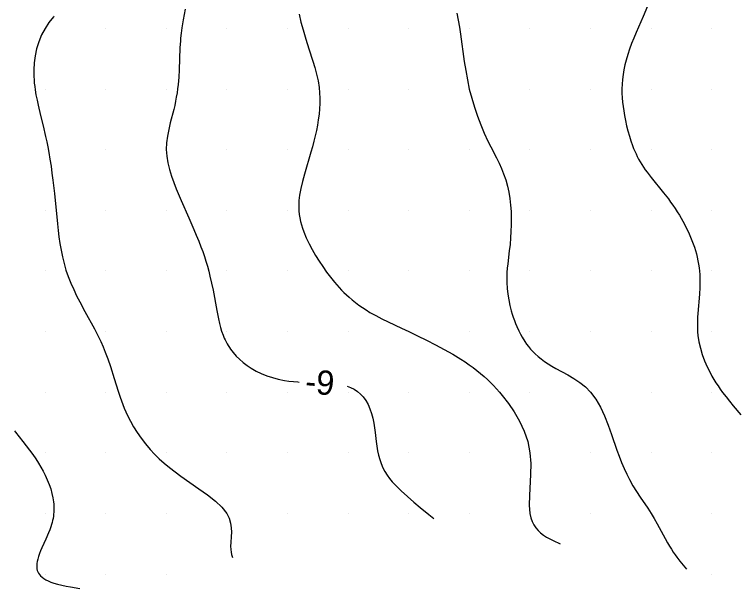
# Model space of a CAD drawing. Extents: x 2602990 to 2605851, y 618069 to 619180.
# Drawn here: x 2604572.5 to 2604632.1, y 618273.8 to 618321.1 of the extents above; entities that cross this region are included whole.
import ezdxf

# ---------------------------------------------------------------- set-up
doc = ezdxf.new("R2010")
doc.units = 0
for name, color, linetype in [('Default', 7, 'Continuous'), ('DTM Contours Minor', 7, 'Continuous'), ('DTM Contours Minor Text', 7, 'Continuous'), ('Exist DTM Scan Elevation Point', 7, 'Continuous')]:
    doc.layers.add(name, color=color, linetype=linetype)

# ---------------------------------------------------------------- blocks, each defined once
blk = doc.blocks.new('POINT_DISPLAY')
at = {"layer": 'Default'}
blk.add_line((0, 0), (0, 0), dxfattribs=at)

msp = doc.modelspace()

# ---------------------------------------------------------------- linework, layer by layer
at = {"layer": 'DTM Contours Minor'}
for points in [[(2604624.706, 618321.827), (2604624.337, 618320.982), (2604623.95, 618320.109), (2604623.756, 618319.658), (2604623.569, 618319.204), (2604623.392, 618318.749), (2604623.227, 618318.294), (2604623.076, 618317.84), (2604622.943, 618317.388), (2604622.841, 618316.986), (2604622.755, 618316.587), (2604622.686, 618316.19), (2604622.634, 618315.795), (2604622.601, 618315.403), (2604622.585, 618315.013), (2604622.588, 618314.644), (2604622.605, 618314.277), (2604622.637, 618313.912), (2604622.68, 618313.55), (2604622.734, 618313.188), (2604622.796, 618312.829), (2604622.882, 618312.393), (2604622.978, 618311.963), (2604623.084, 618311.539), (2604623.201, 618311.125), (2604623.327, 618310.723), (2604623.463, 618310.335), (2604623.554, 618310.098), (2604623.65, 618309.867), (2604623.75, 618309.642), (2604623.856, 618309.424), (2604623.967, 618309.211), (2604624.084, 618309.003), (2604624.221, 618308.779), (2604624.365, 618308.56), (2604624.516, 618308.345), (2604624.673, 618308.133), (2604625.002, 618307.71), (2604626.026, 618306.448), (2604626.423, 618305.934), (2604626.609, 618305.682), (2604626.793, 618305.424), (2604626.975, 618305.157), (2604627.155, 618304.881), (2604627.332, 618304.597), (2604627.617, 618304.104), (2604627.888, 618303.589), (2604628.139, 618303.058), (2604628.366, 618302.513), (2604628.565, 618301.961), (2604628.731, 618301.405), (2604628.801, 618301.122), (2604628.862, 618300.838), (2604628.912, 618300.554), (2604628.953, 618300.269), (2604628.984, 618299.984), (2604629.005, 618299.697), (2604629.019, 618299.161), (2604629.007, 618298.623), (2604628.977, 618298.084), (2604628.852, 618296.485), (2604628.834, 618296.178), (2604628.822, 618295.873), (2604628.817, 618295.57), (2604628.822, 618295.269), (2604628.836, 618294.969), (2604628.863, 618294.669), (2604628.942, 618294.144), (2604629.06, 618293.622), (2604629.214, 618293.106), (2604629.4, 618292.598), (2604629.615, 618292.101), (2604629.855, 618291.617), (2604630.01, 618291.334), (2604630.173, 618291.057), (2604630.343, 618290.784), (2604630.521, 618290.515), (2604630.706, 618290.248), (2604630.898, 618289.985), (2604631.179, 618289.617), (2604631.472, 618289.251), (2604631.775, 618288.884), (2604632.411, 618288.143)], [(2604586.552, 618321.572), (2604586.393, 618320.695), (2604586.286, 618320.036), (2604586.23, 618319.613), (2604586.184, 618319.183), (2604586.165, 618318.964), (2604586.129, 618318.385), (2604586.062, 618316.585), (2604586.029, 618315.979), (2604585.978, 618315.375), (2604585.937, 618315.027), (2604585.888, 618314.681), (2604585.831, 618314.337), (2604585.766, 618313.993), (2604585.694, 618313.649), (2604585.615, 618313.305), (2604585.336, 618312.205), (2604585.204, 618311.654), (2604585.095, 618311.102), (2604585.022, 618310.551), (2604585, 618310), (2604585.037, 618309.451), (2604585.128, 618308.905), (2604585.262, 618308.363), (2604585.43, 618307.826), (2604585.622, 618307.295), (2604585.829, 618306.771), (2604586.232, 618305.806), (2604586.858, 618304.381), (2604587.275, 618303.429), (2604587.478, 618302.95), (2604587.675, 618302.468), (2604587.863, 618301.983), (2604588.007, 618301.589), (2604588.143, 618301.193), (2604588.272, 618300.793), (2604588.393, 618300.392), (2604588.505, 618299.987), (2604588.608, 618299.579), (2604588.741, 618298.997), (2604588.859, 618298.415), (2604589.166, 618296.74), (2604589.306, 618296.039), (2604589.389, 618295.676), (2604589.48, 618295.33), (2604589.566, 618295.043), (2604589.691, 618294.692), (2604589.785, 618294.466), (2604589.857, 618294.308), (2604589.936, 618294.152), (2604590.019, 618293.999), (2604590.109, 618293.848), (2604590.205, 618293.698), (2604590.307, 618293.55), (2604590.528, 618293.263), (2604590.774, 618292.983), (2604591.046, 618292.712), (2604591.342, 618292.453), (2604591.663, 618292.207), (2604592.008, 618291.978), (2604592.411, 618291.749), (2604592.838, 618291.542), (2604593.289, 618291.36), (2604593.758, 618291.204), (2604594.243, 618291.074), (2604594.743, 618290.972), (2604595.11, 618290.917), (2604595.483, 618290.875), (2604595.861, 618290.846), (2604595.961, 618290.842)], [(2604595.951, 618321.183), (2604596.112, 618320.521), (2604596.288, 618319.876), (2604596.516, 618319.111), (2604596.769, 618318.325), (2604597.102, 618317.303), (2604597.262, 618316.772), (2604597.406, 618316.232), (2604597.526, 618315.684), (2604597.613, 618315.13), (2604597.654, 618314.693), (2604597.671, 618314.254), (2604597.667, 618313.812), (2604597.643, 618313.367), (2604597.6, 618312.92), (2604597.54, 618312.471), (2604597.467, 618312.03), (2604597.381, 618311.586), (2604597.283, 618311.14), (2604597.175, 618310.693), (2604597.057, 618310.243), (2604596.931, 618309.792), (2604596.394, 618307.972), (2604596.233, 618307.38), (2604596.098, 618306.801), (2604595.996, 618306.241), (2604595.966, 618306.019), (2604595.944, 618305.8), (2604595.929, 618305.583), (2604595.923, 618305.37), (2604595.925, 618305.159), (2604595.935, 618304.949), (2604595.965, 618304.66), (2604596.011, 618304.372), (2604596.072, 618304.086), (2604596.149, 618303.801), (2604596.239, 618303.515), (2604596.343, 618303.228), (2604596.547, 618302.737), (2604596.782, 618302.245), (2604597.041, 618301.756), (2604597.319, 618301.276), (2604597.611, 618300.809), (2604597.91, 618300.359), (2604598.229, 618299.909), (2604598.551, 618299.481), (2604598.879, 618299.074), (2604599.068, 618298.852), (2604599.26, 618298.636), (2604599.456, 618298.426), (2604599.658, 618298.221), (2604599.865, 618298.021), (2604600.079, 618297.826), (2604600.335, 618297.607), (2604600.602, 618297.393), (2604600.882, 618297.184), (2604601.175, 618296.98), (2604601.482, 618296.781), (2604601.804, 618296.585), (2604602.275, 618296.321), (2604602.774, 618296.061), (2604603.299, 618295.802), (2604604.414, 618295.274), (2604605, 618295), (2604605.729, 618294.653), (2604606.469, 618294.291), (2604607.208, 618293.915), (2604607.936, 618293.527), (2604608.641, 618293.129), (2604609.311, 618292.722), (2604609.659, 618292.497), (2604609.993, 618292.268), (2604610.317, 618292.035), (2604610.63, 618291.795), (2604610.933, 618291.549), (2604611.227, 618291.294), (2604611.486, 618291.057), (2604611.739, 618290.81), (2604611.988, 618290.555), (2604612.234, 618290.289), (2604612.477, 618290.012), (2604612.719, 618289.724), (2604613.226, 618289.075), (2604613.711, 618288.37), (2604614.152, 618287.61), (2604614.528, 618286.795), (2604614.818, 618285.925), (2604615, 618285), (2604615.063, 618284.116), (2604615.054, 618283.215), (2604614.961, 618281.474), (2604614.947, 618280.69), (2604615, 618280), (2604615.075, 618279.65), (2604615.182, 618279.338), (2604615.319, 618279.061), (2604615.482, 618278.815), (2604615.67, 618278.596), (2604615.878, 618278.401), (2604616.117, 618278.217), (2604616.374, 618278.051), (2604616.643, 618277.9), (2604616.923, 618277.761), (2604617.5, 618277.5)], [(2604608.961, 618321.242), (2604609.076, 618320.67), (2604609.177, 618320.094), (2604609.269, 618319.509), (2604609.582, 618317.28), (2604609.7, 618316.52), (2604609.837, 618315.759), (2604610, 618315), (2604610.195, 618314.242), (2604610.42, 618313.495), (2604610.67, 618312.763), (2604610.942, 618312.051), (2604611.232, 618311.365), (2604611.536, 618310.707), (2604611.769, 618310.237), (2604612.231, 618309.336), (2604612.45, 618308.897), (2604612.652, 618308.459), (2604612.833, 618308.018), (2604613.007, 618307.514), (2604613.149, 618307.003), (2604613.262, 618306.484), (2604613.347, 618305.96), (2604613.407, 618305.431), (2604613.445, 618304.898), (2604613.461, 618304.351), (2604613.458, 618303.804), (2604613.438, 618303.26), (2604613.403, 618302.721), (2604613.357, 618302.19), (2604613.3, 618301.669), (2604613.168, 618300.587), (2604613.131, 618300.234), (2604613.103, 618299.884), (2604613.087, 618299.534), (2604613.088, 618299.045), (2604613.117, 618298.56), (2604613.171, 618298.08), (2604613.247, 618297.611), (2604613.343, 618297.154), (2604613.456, 618296.713), (2604613.537, 618296.44), (2604613.623, 618296.175), (2604613.716, 618295.917), (2604613.813, 618295.667), (2604613.916, 618295.424), (2604614.089, 618295.053), (2604614.225, 618294.788), (2604614.37, 618294.531), (2604614.583, 618294.187), (2604614.73, 618293.973), (2604614.886, 618293.764), (2604615.054, 618293.56), (2604615.235, 618293.36), (2604615.43, 618293.166), (2604615.668, 618292.953), (2604615.925, 618292.745), (2604616.202, 618292.543), (2604616.498, 618292.344), (2604616.812, 618292.149), (2604617.145, 618291.955), (2604618.116, 618291.423), (2604618.615, 618291.131), (2604619.105, 618290.804), (2604619.571, 618290.431), (2604620, 618290), (2604620.437, 618289.416), (2604620.817, 618288.757), (2604621.15, 618288.043), (2604621.448, 618287.293), (2604621.724, 618286.527), (2604622.176, 618285.233), (2604622.367, 618284.714), (2604622.565, 618284.209), (2604622.77, 618283.719), (2604622.987, 618283.246), (2604623.219, 618282.79), (2604623.501, 618282.293), (2604623.799, 618281.814), (2604624.105, 618281.35), (2604624.712, 618280.448), (2604625, 618280), (2604625.255, 618279.575), (2604625.494, 618279.152), (2604626.148, 618277.942), (2604626.354, 618277.576), (2604626.511, 618277.309), (2604626.667, 618277.059), (2604626.821, 618276.823), (2604626.972, 618276.602), (2604627.12, 618276.395), (2604627.374, 618276.06), (2604627.643, 618275.733), (2604627.917, 618275.417)], [(2604575.738, 618320.996), (2604575.697, 618320.951), (2604575.326, 618320.486), (2604575, 618320), (2604574.708, 618319.454), (2604574.476, 618318.89), (2604574.301, 618318.315), (2604574.177, 618317.735), (2604574.101, 618317.156), (2604574.068, 618316.584), (2604574.067, 618316.305), (2604574.074, 618316.028), (2604574.09, 618315.755), (2604574.114, 618315.483), (2604574.145, 618315.213), (2604574.182, 618314.945), (2604574.254, 618314.516), (2604574.339, 618314.088), (2604574.433, 618313.661), (2604574.638, 618312.806), (2604574.846, 618311.951), (2604575.042, 618311.091), (2604575.135, 618310.656), (2604575.223, 618310.219), (2604575.306, 618309.777), (2604575.404, 618309.207), (2604575.493, 618308.634), (2604575.573, 618308.063), (2604575.645, 618307.496), (2604575.771, 618306.391), (2604576.019, 618303.888), (2604576.08, 618303.336), (2604576.147, 618302.807), (2604576.225, 618302.268), (2604576.319, 618301.722), (2604576.432, 618301.172), (2604576.567, 618300.623), (2604576.727, 618300.076), (2604576.917, 618299.529), (2604577.131, 618298.991), (2604577.363, 618298.465), (2604577.607, 618297.954), (2604577.858, 618297.459), (2604578.281, 618296.668), (2604579.079, 618295.218), (2604579.365, 618294.666), (2604579.598, 618294.178), (2604579.789, 618293.743), (2604579.967, 618293.304), (2604580.168, 618292.764), (2604580.39, 618292.116), (2604580.707, 618291.118), (2604581.028, 618290.095), (2604581.196, 618289.595), (2604581.301, 618289.3), (2604581.414, 618289.001), (2604581.535, 618288.698), (2604581.667, 618288.39), (2604581.811, 618288.078), (2604582.042, 618287.617), (2604582.303, 618287.149), (2604582.594, 618286.677), (2604582.919, 618286.206), (2604583.279, 618285.737), (2604583.675, 618285.274), (2604584.037, 618284.894), (2604584.424, 618284.52), (2604584.835, 618284.152), (2604585.269, 618283.789), (2604585.725, 618283.431), (2604586.201, 618283.079), (2604586.942, 618282.558), (2604587.688, 618282.045), (2604588.403, 618281.536), (2604589.051, 618281.027), (2604589.596, 618280.516), (2604590, 618280), (2604590.197, 618279.603), (2604590.312, 618279.208), (2604590.363, 618278.821), (2604590.37, 618278.449), (2604590.352, 618278.097), (2604590.318, 618277.608), (2604590.31, 618277.306), (2604590.321, 618277.039), (2604590.348, 618276.817), (2604590.386, 618276.629), (2604590.455, 618276.364)], [(2604599.93, 618290.508), (2604600.202, 618290.398), (2604600.498, 618290.241), (2604600.769, 618290.057), (2604601.015, 618289.847), (2604601.235, 618289.611), (2604601.457, 618289.31), (2604601.645, 618288.979), (2604601.804, 618288.624), (2604601.935, 618288.249), (2604602.041, 618287.859), (2604602.124, 618287.457), (2604602.183, 618287.076), (2604602.231, 618286.692), (2604602.317, 618285.924), (2604602.367, 618285.544), (2604602.43, 618285.171), (2604602.512, 618284.806), (2604602.613, 618284.452), (2604602.734, 618284.109), (2604602.876, 618283.778), (2604603.04, 618283.461), (2604603.224, 618283.159), (2604603.426, 618282.879), (2604603.645, 618282.612), (2604603.879, 618282.356), (2604604.124, 618282.109), (2604604.378, 618281.868), (2604604.899, 618281.398), (2604605.428, 618280.939), (2604605.956, 618280.495), (2604606.652, 618279.928), (2604607.083, 618279.583)], [(2604572.478, 618286.828), (2604572.576, 618286.706), (2604573.181, 618285.949), (2604573.732, 618285.224), (2604573.991, 618284.862), (2604574.231, 618284.508), (2604574.452, 618284.163), (2604574.655, 618283.825), (2604574.839, 618283.495), (2604575.006, 618283.17), (2604575.187, 618282.778), (2604575.342, 618282.395), (2604575.47, 618282.021), (2604575.573, 618281.656), (2604575.65, 618281.302), (2604575.703, 618280.957), (2604575.72, 618280.783), (2604575.731, 618280.611), (2604575.736, 618280.442), (2604575.734, 618280.274), (2604575.726, 618280.109), (2604575.711, 618279.945), (2604575.689, 618279.77), (2604575.661, 618279.596), (2604575.625, 618279.424), (2604575.584, 618279.252), (2604575.536, 618279.081), (2604575.483, 618278.91), (2604575.393, 618278.655), (2604575.293, 618278.401), (2604575.075, 618277.895), (2604574.74, 618277.158), (2604574.637, 618276.922), (2604574.543, 618276.69), (2604574.461, 618276.464), (2604574.395, 618276.244), (2604574.346, 618276.031), (2604574.323, 618275.877), (2604574.313, 618275.728), (2604574.316, 618275.584), (2604574.332, 618275.446), (2604574.364, 618275.314), (2604574.41, 618275.187), (2604574.466, 618275.077), (2604574.536, 618274.973), (2604574.62, 618274.873), (2604574.75, 618274.751), (2604574.903, 618274.637), (2604575.077, 618274.532), (2604575.272, 618274.436), (2604575.485, 618274.347), (2604575.716, 618274.266), (2604576.035, 618274.173), (2604576.378, 618274.089), (2604576.738, 618274.013), (2604577.112, 618273.943), (2604577.881, 618273.814)]]:
    msp.add_lwpolyline(points, dxfattribs=at)

# ---------------------------------------------------------------- block references
at = {"layer": 'Exist DTM Scan Elevation Point', "xscale": 1.3123333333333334, "yscale": 1.3123333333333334}
for p in [(2604575, 618320), (2604580, 618320), (2604585, 618320), (2604590, 618320), (2604595, 618320), (2604600, 618320), (2604605, 618320), (2604610, 618320), (2604615, 618320), (2604620, 618320), (2604625, 618320), (2604630, 618320), (2604575, 618315), (2604580, 618315), (2604585, 618315), (2604590, 618315), (2604595, 618315), (2604600, 618315), (2604605, 618315), (2604610, 618315), (2604615, 618315), (2604620, 618315), (2604625, 618315), (2604630, 618315), (2604575, 618310), (2604580, 618310), (2604585, 618310), (2604590, 618310), (2604595, 618310), (2604600, 618310), (2604605, 618310), (2604610, 618310), (2604615, 618310), (2604620, 618310), (2604625, 618310), (2604630, 618310), (2604575, 618305), (2604580, 618305), (2604585, 618305), (2604590, 618305), (2604595, 618305), (2604600, 618305), (2604605, 618305), (2604610, 618305), (2604615, 618305), (2604620, 618305), (2604625, 618305), (2604630, 618305), (2604575, 618300), (2604580, 618300), (2604585, 618300), (2604590, 618300), (2604595, 618300), (2604600, 618300), (2604605, 618300), (2604610, 618300), (2604615, 618300), (2604620, 618300), (2604625, 618300), (2604630, 618300), (2604575, 618295), (2604580, 618295), (2604585, 618295), (2604590, 618295), (2604595, 618295), (2604600, 618295), (2604605, 618295), (2604610, 618295), (2604615, 618295), (2604620, 618295), (2604625, 618295), (2604630, 618295), (2604575, 618290), (2604580, 618290), (2604585, 618290), (2604590, 618290), (2604595, 618290), (2604600, 618290), (2604605, 618290), (2604610, 618290), (2604615, 618290), (2604620, 618290), (2604625, 618290), (2604630, 618290), (2604575, 618285), (2604580, 618285), (2604585, 618285), (2604590, 618285), (2604595, 618285), (2604600, 618285), (2604605, 618285), (2604610, 618285), (2604615, 618285), (2604620, 618285), (2604625, 618285), (2604630, 618285), (2604575, 618280), (2604580, 618280), (2604585, 618280), (2604590, 618280), (2604595, 618280), (2604600, 618280), (2604605, 618280), (2604610, 618280), (2604615, 618280), (2604620, 618280), (2604625, 618280), (2604630, 618280), (2604575, 618275), (2604580, 618275), (2604585, 618275), (2604630, 618275)]:
    msp.add_blockref('POINT_DISPLAY', p, dxfattribs=at)

# ---------------------------------------------------------------- texts
at = {"layer": 'DTM Contours Minor Text'}
msp.add_text('-9', height=2, rotation=355.19205, dxfattribs=at).set_placement((2604596.409, 618289.926))

doc.saveas('drawing.dxf')
